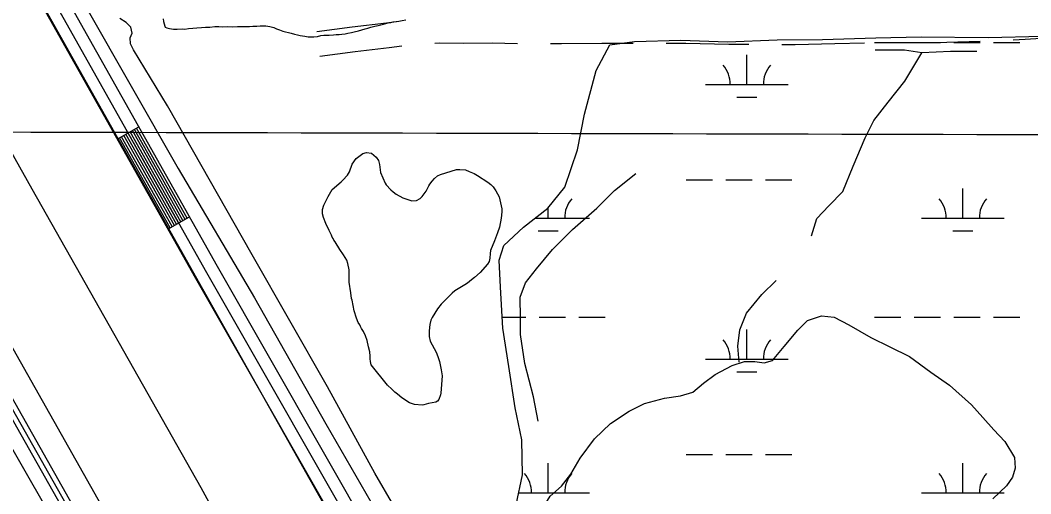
# Model space of a CAD drawing. Extents: x 3177185 to 3215018, y 812988 to 838321.
# Drawn here: x 3193094 to 3194317, y 823993 to 824566 of the extents above; entities that cross this region are included whole.
import ezdxf

# ---------------------------------------------------------------- set-up
doc = ezdxf.new("R2010")
doc.units = 0
for name, color, linetype in [('V-BORW-LINE', 7, 'Continuous'), ('V-GRID-MAJR', 7, 'Continuous'), ('V-LEVE-TOET', 7, 'Continuous'), ('V-RAIL-TRAK', 7, 'Continuous'), ('V-ROAD-CNTR', 7, 'Continuous'), ('V-SITE-VEGE', 7, 'Continuous'), ('V-SURV-LINE', 7, 'Continuous'), ('V-TOPO-SHOR', 7, 'Continuous'), ('V-WETL-SWMP', 7, 'Continuous')]:
    doc.layers.add(name, color=color, linetype=linetype)

msp = doc.modelspace()

# ---------------------------------------------------------------- linework, layer by layer
at = {"layer": 'V-BORW-LINE'}
msp.add_spline([(3194173.247, 823254.5), (3194133.753, 823323.055), (3194017.49, 823523.378), (3193991.776, 823555.578), (3193946.1950000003, 823648.5530000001), (3193888.349, 823652.404), (3193891.3880000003, 823658.064), (3193914.717, 823669.59), (3193992.991, 823701.792), (3194039.291, 823727.514), (3194160.185, 823798.25), (3194326.094, 823907.569), (3194436.699, 823987.308), (3194502.866, 824036.701), (3194535.541, 824045.142), (3194547.617, 824055.816), (3194568.208, 824150.5530000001), (3194657.4930000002, 824394.167), (3194690.262, 824441.243), (3194711.074, 824446.432), (3194734.657, 824446.417), (3194770.2060000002, 824392.5), (3194839.894, 824358.885), (3194843.7060000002, 824354.235), (3194822.896, 824352.583), (3194805.626, 824354.4670000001), (3194783.77, 824344.007), (3194808.026, 824310.559), (3194860.893, 824111.525), (3194890.333, 824049.01), (3194919.864, 824022.773), (3194936.84, 823993.699), (3194967.537, 823945.057), (3194990.2460000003, 823878.801), (3195044.429, 823786.792), (3195063.946, 823717.9720000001), (3195053.2460000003, 823688.777), (3195056.321, 823616.153), (3195008.599, 823396.165), (3194962.177, 823257.261), (3194949.552, 823254.703), (3194916.129, 823270.539), (3194892.624, 823394.366), (3194818.723, 823675.4), (3194764.79, 823725.028), (3194732.148, 823768.47), (3194627.677, 823861.204), (3194598.167, 823922.817), (3194572.906, 824011.131), (3194544.823, 824024.466), (3194532.1950000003, 824018.37), (3194535.703, 823972.381), (3194544.281, 823935.613), (3194590.577, 823765.299), (3194640.38, 823657.756), (3194680.807, 823529.895), (3194719.12, 823458.982), (3194750.6010000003, 823333.902), (3194793.901, 823142.503), (3194772.88, 823135.789), (3194752.395, 823099.733), (3194748.48, 823050.419), (3194776.15, 822932.346), (3194811.142, 822874.753), (3194830.791, 822797.1240000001), (3194831.051, 822768.894), (3194796.715, 822655.993), (3194757.396, 822451.954), (3194745.394, 822448.077), (3194718.15, 822363.4720000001), (3194698.859, 822349.8200000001), (3194685.268, 822355.863), (3194657.827, 822398.5380000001), (3194530.327, 822600.186), (3194493.971, 822692.808), (3194433.81, 822766.231), (3194343.336, 822945.868), (3194289.319, 823080.951), (3194253.8850000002, 823096.5800000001), (3194220.423, 823161.039), (3194213.3540000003, 823170.4770000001), (3194173.247, 823254.5)], degree=3, dxfattribs=at)
at = {"layer": 'V-GRID-MAJR'}
msp.add_spline([(3181368.912, 824461.486), (3186603.869, 824447.399), (3191838.828, 824434.0750000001), (3197073.789, 824421.511), (3202308.752, 824409.709), (3207543.717, 824398.669), (3212778.683, 824388.39), (3212778.684, 824388.39)], degree=3, dxfattribs=at)
at = {"layer": 'V-LEVE-TOET'}
msp.add_lwpolyline([(3192443.9620000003, 825569.056), (3192576.759, 825332.2270000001), (3192715.666, 825063.0530000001), (3192905.627, 824722.775), (3193107.897, 824362.329), (3193312.2770000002, 824000.415), (3193506.598, 823644.858), (3193758.434, 823202.424)], dxfattribs=at)
at = {"layer": 'V-RAIL-TRAK'}
msp.add_lwpolyline([(3193727.307, 822943), (3193577.661, 823206.018), (3193415.878, 823494.571), (3193219.921, 823842.66), (3193027.524, 824182.939), (3192797.072, 824592.348), (3192558.2, 825016.721), (3192352.2, 825381.723), (3192184.2600000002, 825679.875), (3191974.37, 826050.574), (3191871.696, 826233.868)], dxfattribs=at)
at = {"layer": 'V-ROAD-CNTR'}
for p, q in [((3193211.2025407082, 824422.4551276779), (3193237.347488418, 824437.1660982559)), ((3193272.4954181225, 824313.515345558), (3193298.64136583, 824328.225316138))]:
    msp.add_line(p, q, dxfattribs=at)
for points in [[(3193916.563129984, 823184.18160423), (3193721.801519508, 823525.566921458), (3193306.273350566, 824253.478465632), (3192602.8037575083, 825503.805964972), (3192579.729803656, 825544.838882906), (3192573.039817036, 825567.5398375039), (3192571.011821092, 825597.1447782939), (3192577.2848085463, 825631.177710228), (3192615.0547330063, 825721.314529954), (3192625.404712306, 825758.658455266), (3192631.441700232, 825785.74640109), (3192630.539702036, 825811.2653500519), (3192625.4077123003, 825832.879306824), (3192604.086754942, 825875.3222219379), (3192381.787199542, 826278.18041622), (3192358.90324531, 826315.4873416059), (3192335.441292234, 826340.866290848), (3192319.52832406, 826354.673263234), (3192289.447384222, 826371.647229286), (3192167.7486276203, 826420.939130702)], [(3192394.754173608, 826285.7294011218), (3192617.3607283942, 825882.315207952), (3192639.59768392, 825838.0482964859), (3192645.47767216, 825813.2823460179), (3192646.500670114, 825784.357403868), (3192639.9616831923, 825755.0214625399), (3192629.255704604, 825716.3935397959), (3192591.743779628, 825626.870718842), (3192586.1057909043, 825596.2847800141), (3192587.8927873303, 825570.2038321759), (3192593.63777584, 825550.7098711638), (3192615.87773136, 825511.1589502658), (3193319.323324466, 824260.87445084), (3193734.8294934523, 823533.00090659), (3193929.5921039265, 823191.6145893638)], [(3191892.325178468, 826207.063558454), (3193654.2206546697, 823085.5218015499)], [(3193712.7005377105, 823602.0227685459), (3193332.373298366, 824268.270436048), (3192628.9517052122, 825518.51193556), (3192607.5457480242, 825556.580859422), (3192602.745757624, 825572.867826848), (3192601.199760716, 825595.424781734), (3192606.2027507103, 825622.5637274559), (3192643.456676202, 825711.472549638), (3192654.5186540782, 825751.3844698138), (3192661.559639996, 825782.968406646), (3192660.415642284, 825815.2993419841), (3192653.7876555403, 825843.2172861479), (3192635.859691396, 825878.905214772)], [(3193452.6914473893, 824552.675586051), (3193495.559875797, 824558.321256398), (3193536.962347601, 824563.3584535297), (3193551.9080221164, 824565.1056448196)], [(3193595.66008705, 824538.7504348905), (3193601.5797740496, 824539.0559525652), (3193630.832844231, 824538.825512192), (3193664.8639858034, 824539.1064977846), (3193695.619477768, 824538.3603314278)], [(3193735.6128266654, 824538.1760520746), (3193748.912729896, 824538.2364207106), (3193797.908533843, 824538.8419610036), (3193835.607867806, 824538.8261000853)], [(3193875.6065325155, 824538.6431418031), (3193899.469637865, 824538.4620733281), (3193951.563717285, 824537.4794113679), (3193975.594435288, 824537.2396386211)], [(3194015.593872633, 824537.1420649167), (3194031.7705166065, 824537.1399806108), (3194079.842512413, 824538.1046125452), (3194115.5733497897, 824538.9626067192)], [(3194155.5679716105, 824539.396489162), (3194182.3273369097, 824539.3909823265), (3194215.310464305, 824539.7686747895), (3194255.546285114, 824541.0222576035)], [(3194295.503793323, 824542.8516131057), (3194310.2970988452, 824543.5612428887), (3194354.9800355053, 824546.4548848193), (3194395.37375607, 824547.6950100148)], [(3193456.608552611, 824522.932413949), (3193499.330124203, 824528.558743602), (3193540.515652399, 824533.5695464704), (3193555.8254815, 824535.3593084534)], [(3193282.952397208, 824319.3993337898), (3193221.659519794, 824428.340115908)], [(3193285.567391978, 824320.870330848), (3193224.2745145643, 824429.8111129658)], [(3193288.1823867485, 824322.3413279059), (3193226.889509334, 824431.282110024)], [(3193290.79638152, 824323.8123249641), (3193229.5035041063, 824432.7531070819)], [(3193293.4113762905, 824325.283322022), (3193232.118498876, 824434.2241041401)], [(3193296.0253710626, 824326.7543190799), (3193234.7324936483, 824435.6951011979)], [(3193275.109412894, 824314.9863426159), (3193213.8165354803, 824423.9271247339)], [(3193277.723407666, 824316.457339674), (3193216.430530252, 824425.3981217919)], [(3193280.338402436, 824317.928336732), (3193219.0455250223, 824426.86911885)]]:
    msp.add_lwpolyline(points, dxfattribs=at)
at = {"layer": 'V-SITE-VEGE'}
for points in [[(3193589.4050000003, 824197.7660000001), (3193588.579, 824190.0800000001), (3193588.5670000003, 824183.199), (3193590.1750000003, 824177.532), (3193597.435, 824164.5700000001), (3193599.448, 824159.305), (3193601.4590000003, 824153.233), (3193603.464, 824143.111), (3193604.664, 824135.827), (3193603.007, 824114.786), (3193602.598, 824112.7660000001), (3193600.5640000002, 824107.103), (3193598.9420000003, 824105.082), (3193596.917, 824103.872), (3193588.012, 824102.27), (3193582.343, 824100.6630000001), (3193580.3200000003, 824100.261), (3193571.014, 824101.089), (3193564.947, 824103.122), (3193555.649, 824109.211), (3193550.398, 824113.671), (3193547.167, 824116.1020000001), (3193543.531, 824119.7540000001), (3193538.2800000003, 824124.618), (3193518.497, 824148.938), (3193517.696, 824152.985), (3193517.2970000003, 824156.223), (3193517.303, 824159.459), (3193516.907, 824164.72), (3193515.302, 824170.792), (3193513.696, 824178.484), (3193511.683, 824184.153), (3193509.2660000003, 824189.419), (3193506.846, 824193.064), (3193505.6350000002, 824195.495), (3193504.83, 824197.5210000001), (3193502.811, 824200.357), (3193500.798, 824205.62), (3193497.982, 824214.529), (3193495.58, 824227.483), (3193494.773, 824229.506), (3193493.9760000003, 824236.388), (3193491.977, 824249.339), (3193492.006, 824264.314), (3193490.4, 824271.601), (3193489.194, 824275.648), (3193485.159, 824282.13), (3193480.721, 824288.6140000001), (3193475.073, 824297.93), (3193473.457, 824299.957), (3193472.6520000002, 824301.983), (3193471.4420000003, 824303.603), (3193470.637, 824306.03), (3193467.815, 824311.703), (3193463.784, 824320.208), (3193460.964, 824327.497), (3193459.758, 824331.951), (3193459.768, 824337.211), (3193461.398, 824342.47), (3193466.678, 824352.98), (3193471.5500000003, 824361.469), (3193482.0870000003, 824370.757), (3193484.115, 824372.7760000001), (3193489.792, 824378.834), (3193492.227, 824382.877), (3193495.481, 824392.179), (3193500.3510000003, 824399.0480000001), (3193508.455, 824405.104), (3193512.91, 824406.308), (3193518.978, 824405.4890000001), (3193524.633, 824400.621), (3193527.4590000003, 824396.5700000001), (3193528.665, 824391.712), (3193529.859, 824381.996), (3193535.499, 824369.039), (3193536.71, 824367.011), (3193542.364, 824360.933), (3193545.1920000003, 824358.498), (3193548.828, 824355.659), (3193556.913, 824351.192), (3193567.8310000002, 824347.53), (3193573.498, 824347.924), (3193577.954, 824350.346), (3193580.3850000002, 824352.767), (3193585.253, 824359.233), (3193588.504, 824365.7000000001), (3193589.72, 824367.7220000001), (3193592.561, 824371.359), (3193595.399, 824374.591), (3193599.0470000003, 824377.8200000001), (3193602.289, 824379.434), (3193621.722, 824385.468), (3193625.769, 824385.459), (3193632.646, 824385.042), (3193637.096, 824383.4180000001), (3193643.161, 824380.976), (3193647.203, 824378.541), (3193659.733, 824370.4230000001), (3193663.3680000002, 824367.585), (3193666.194, 824364.746), (3193669.424, 824359.884)], [(3193669.424, 824359.884), (3193673.457, 824352.593), (3193676.668, 824338.02), (3193676.66, 824334.378), (3193675.836, 824326.6900000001), (3193673.792, 824315.768), (3193671.3510000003, 824308.893), (3193667.691, 824299.189), (3193662.813, 824287.463), (3193662.404, 824283.821), (3193662.3910000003, 824278.157), (3193661.572, 824274.112), (3193659.545, 824270.88), (3193650.625, 824260.779), (3193643.734, 824254.721), (3193640.086, 824251.895), (3193635.225, 824247.858), (3193631.983, 824245.841), (3193619.83, 824238.581), (3193616.588, 824235.755), (3193603.208, 824222.424), (3193598.7460000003, 824216.768), (3193592.251, 824206.259), (3193590.627, 824203.0260000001), (3193589.4050000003, 824197.7660000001)]]:
    msp.add_lwpolyline(points, dxfattribs=at)
at = {"layer": 'V-SURV-LINE'}
for points in [[(3192530.8513585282, 825151.2019599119), (3193991.2674724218, 822560.8461892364)], [(3193965.131375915, 822546.1185111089), (3192504.7150828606, 825136.4745995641)]]:
    msp.add_lwpolyline(points, dxfattribs=at)
at = {"layer": 'V-TOPO-SHOR'}
for points in [[(3195564.015249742, 819660.7407383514), (3195052.0819714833, 820581.0702273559), (3194839.255777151, 820937.6979043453), (3194281.0270000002, 821921.388), (3194056.975711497, 822346.9524343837), (3193780.876864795, 822818.6212974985), (3193257.439467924, 823744.7028458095), (3192803.0267827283, 824538.4870300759), (3192509.671758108, 825084.9326641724), (3192365.870275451, 825332.2712143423), (3191974.730242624, 826039.7745090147)], [(3192480.9114615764, 825591.1138831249), (3192521.1758767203, 825596.8659424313), (3192561.4402918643, 825596.8659424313), (3192590.200588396, 825510.5850528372), (3193027.3570956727, 824751.3132244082), (3193700.3480345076, 823554.884888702), (3193890.165991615, 823215.5133896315), (3194810.4954806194, 821587.6806059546), (3194919.784607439, 821386.3585302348), (3195149.86697969, 820977.962319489), (3195149.86697969, 820885.9293705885), (3195144.1149203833, 820851.417014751), (3195103.8505052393, 820788.1443623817), (3195086.594327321, 820747.8799472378)], [(3193172.657, 824583.655), (3193284.892, 824386.836), (3193377.215, 824230.0260000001), (3193463.535, 824077.4550000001), (3193554.394, 823919.996)], [(3193648.1210000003, 823817.78), (3193642.114, 823821.2050000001), (3193632.23, 823835.684), (3193622.666, 823847.888), (3193605.662, 823878.1410000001), (3193569.054, 823938.655), (3193523.056, 824018.036), (3193465.894, 824122.296), (3193374.387, 824282.189), (3193272.034, 824462.905), (3193231.052, 824530.4130000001), (3193227.167, 824537.894), (3193227.017, 824545.044), (3193229.1410000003, 824550.563), (3193227.529, 824558.04), (3193222.0160000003, 824563.576), (3193214.387, 824568.628)], [(3193266.931, 824568.233), (3193267.086, 824564.983), (3193268.864, 824559.132), (3193269.349, 824557.991), (3193271.2970000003, 824557.34), (3193274.545, 824556.359), (3193279.256, 824555.5380000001), (3193283.804, 824555.527), (3193289.981, 824555.841), (3193293.0670000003, 824555.6730000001), (3193297.6180000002, 824556.316), (3193302.818, 824556.791), (3193307.3680000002, 824557.27), (3193313.381, 824557.586), (3193318.096, 824558.0650000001), (3193323.132, 824558.216), (3193329.47, 824558.692), (3193334.183, 824558.845), (3193338.731, 824558.513)], [(3193338.731, 824558.513), (3193345.232, 824558.6630000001), (3193350.593, 824558.491), (3193356.93, 824558.966), (3193362.617, 824558.956), (3193367.9790000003, 824558.784), (3193371.3910000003, 824558.7760000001), (3193375.454, 824559.093), (3193380.005, 824559.41), (3193384.392, 824559.728), (3193390.892, 824559.552), (3193395.764, 824558.73), (3193400.636, 824557.584), (3193404.046, 824556.115), (3193407.4560000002, 824554.809), (3193411.841, 824553.338), (3193414.9250000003, 824552.1950000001), (3193418.335, 824551.376), (3193421.583, 824550.559), (3193425.968, 824549.412), (3193429.216, 824548.595), (3193432.628, 824547.7760000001), (3193438.1520000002, 824546.952), (3193442.375, 824546.131), (3193443.673, 824546.1290000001), (3193445.948, 824546.125), (3193449.037, 824546.283), (3193453.5870000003, 824546.762), (3193457.489, 824547.89), (3193461.3880000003, 824548.372), (3193464.477, 824548.527), (3193467.563, 824548.198), (3193473.088, 824548.675), (3193476.177, 824548.9940000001), (3193479.914, 824549.312), (3193483.165, 824549.4670000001), (3193487.228, 824550.11), (3193490.316, 824550.5920000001), (3193494.703, 824551.397), (3193497.793, 824552.365), (3193503.157, 824553.656), (3193507.384, 824554.622), (3193511.124, 824555.914), (3193514.374, 824556.883), (3193518.278, 824558.1780000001), (3193522.828, 824559.142), (3193527.055, 824559.947), (3193530.305, 824560.7540000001), (3193533.396, 824561.723), (3193539.085, 824563.336), (3193542.174, 824563.8200000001), (3193545.262, 824564.301), (3193551.926, 824565.425), (3193556.151, 824566.23), (3193560.704, 824566.871)], [(3194051.419, 824305.268), (3194058.153, 824326.397), (3194072.636, 824341.714), (3194089.3540000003, 824359.165), (3194102.085, 824389.742), (3194116.339, 824424.15), (3194126.818, 824445.183), (3194144.259, 824467.0970000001), (3194164.563, 824492.66), (3194185.149, 824526.7880000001)], [(3194251.4450000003, 824528.414), (3194219.863, 824528.5650000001), (3194185.149, 824526.7880000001), (3194164.0160000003, 824530.015), (3194128.5100000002, 824530.087)], [(3193762.291, 824312.9500000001), (3193791.796, 824338.894), (3193812.9790000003, 824360.081), (3193838.849, 824380.638)], [(3193720.606, 824080.758), (3193715.092, 824110.4890000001), (3193704.469, 824150.757), (3193699.145, 824185.794), (3193699.45, 824205.518), (3193699.059, 824230.905), (3193705.196, 824248.317), (3193718.676, 824265.451), (3193738.182, 824288.585), (3193762.291, 824312.9500000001)], [(3193963.771, 824152.438), (3193962.382, 824171.714), (3193964.742, 824191.336), (3193972.811, 824211.482), (3193991.503, 824234.282), (3194008.665, 824251.0210000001)], [(3194035.058, 824191.0040000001), (3194046.768, 824202.933), (3194063.463, 824208.3420000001), (3194078.895, 824206.974), (3194096.541, 824197.392), (3194123.363, 824182.261), (3194146.358, 824170.884), (3194170.244, 824159.059), (3194195.899, 824140.363)], [(3193760.103, 824016.604), (3193771.384, 824035.942), (3193789.007, 824059.637), (3193808.403, 824077.9770000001), (3193830.827, 824093.0970000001), (3193849.58, 824102.4280000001), (3193873.681, 824108.535), (3193892.779, 824111.441), (3193907.865, 824115.959), (3193920.822, 824126.998), (3193934.8510000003, 824137.408), (3193955.481, 824148.072), (3193970.302, 824152.9500000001), (3193982.971, 824153.1020000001), (3193994.1180000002, 824151.473), (3194004.473, 824154.13), (3194018.514, 824171.14), (3194035.058, 824191.0040000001)], [(3194195.899, 824140.363), (3194218.44, 824124.26), (3194244.978, 824100.742), (3194258.865, 824085.458), (3194272.396, 824070.354), (3194285.393, 824056.231), (3194297.22, 824037.027), (3194298.0840000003, 824023.822), (3194294.853, 824013.123), (3194287.336, 824002.3420000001), (3194270.9790000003, 823986.585)], [(3193674.108, 823841.648), (3193675.1180000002, 823856.099), (3193683.6580000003, 823889.002), (3193695.497, 823920.559), (3193705.434, 823937.312), (3193717.691, 823954.149), (3193723.346, 823971.1780000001), (3193735.161, 823990.068), (3193748.923, 824001.9940000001), (3193760.103, 824016.604)]]:
    msp.add_lwpolyline(points, dxfattribs=at)
at = {"layer": 'V-WETL-SWMP'}
for p, q in [((3194127.830157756, 824539.3090321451), (3194159.830134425, 824539.3090321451)), ((3194175.830122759, 824539.3090321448), (3194207.8300994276, 824539.3090321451)), ((3194223.830087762, 824539.3090321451), (3194255.830064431, 824539.3090321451)), ((3194271.830052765, 824539.3090321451), (3194303.830029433, 824539.3090321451)), ((3193973.238189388, 824488.5670765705), (3193973.2382469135, 824524.5670450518)), ((3193923.2382258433, 824488.5670765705), (3194023.2381529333, 824488.5670765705)), ((3193961.2381734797, 824473.1360900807), (3193985.2381559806, 824473.136090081)), ((3193899.830058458, 824373.1351776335), (3193931.830035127, 824373.1351776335)), ((3193947.830023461, 824373.1351776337), (3193979.830000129, 824373.1351776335)), ((3193995.8299884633, 824373.1351776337), (3194027.8299651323, 824373.1351776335)), ((3194234.6737401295, 824326.7052182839), (3194234.673797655, 824362.7051867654)), ((3193732.7661060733, 824326.7052182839), (3193732.766126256, 824339.3356211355)), ((3193716.8523483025, 824326.7052182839), (3193782.7660696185, 824326.7052182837)), ((3194184.6737765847, 824326.7052182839), (3194284.6737036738, 824326.7052182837)), ((3193720.7660901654, 824311.2742317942), (3193744.7660726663, 824311.2742317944)), ((3194222.6737242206, 824311.2742317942), (3194246.6737067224, 824311.2742317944)), ((3193677.090386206, 824206.6343234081), (3193705.9219337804, 824206.6343234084)), ((3193721.921922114, 824206.6343234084), (3193753.921898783, 824206.6343234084)), ((3193769.9218871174, 824206.6343234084), (3193801.9218637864, 824206.6343234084)), ((3194127.8296261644, 824206.6343234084), (3194159.8296028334, 824206.6343234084)), ((3194175.8295911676, 824206.6343234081), (3194207.829567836, 824206.6343234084)), ((3194223.8295561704, 824206.6343234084), (3194255.8295328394, 824206.6343234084)), ((3194271.8295211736, 824206.6343234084), (3194303.829497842, 824206.6343234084)), ((3193973.2376577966, 824155.8923678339), (3193973.237715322, 824191.8923363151)), ((3193923.2376942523, 824155.8923678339), (3194023.237621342, 824155.8923678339)), ((3193961.237641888, 824140.4613813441), (3193985.237624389, 824140.4613813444)), ((3193899.8295268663, 824040.4604688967), (3193931.8295035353, 824040.4604688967)), ((3193947.829491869, 824040.4604688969), (3193979.829468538, 824040.4604688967)), ((3193995.829456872, 824040.4604688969), (3194027.829433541, 824040.4604688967)), ((3193732.765574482, 823994.030509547), (3193732.7656320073, 824030.0304780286)), ((3194234.6732085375, 823994.030509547), (3194234.6732660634, 824030.0304780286)), ((3193697.0492991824, 823994.030509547), (3193782.7655380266, 823994.0305095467)), ((3194184.673244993, 823994.030509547), (3194284.6731720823, 823994.0305095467))]:
    msp.add_line(p, q, dxfattribs=at)
msp.add_lwpolyline([(3193693.918, 823979.685), (3193701.842, 824015.979), (3193701.035, 824058.358), (3193692.994, 824097.183), (3193685.332, 824146.98), (3193677.842, 824193.566), (3193674.997, 824243.086), (3193673.458, 824276.009), (3193679.114, 824293.752), (3193702.889, 824315.74), (3193732.466, 824338.966), (3193752.947, 824364.1730000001), (3193768.293, 824409.285), (3193776.7660000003, 824452.537), (3193790.701, 824505.503), (3193807.446, 824536.5160000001), (3193837.252, 824540.56), (3193893.461, 824542.232), (3193949.751, 824540.156), (3194010.066, 824542.711), (3194065.023, 824542.958), (3194129.555, 824544.949), (3194184.157, 824546.1780000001), (3194265.162, 824545.3910000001), (3194331.096, 824547.221)], dxfattribs=at)
for centre, radius, start, end in [((3193917.9952943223, 824489.0418793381), 35.24628790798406, 359.2281800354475, 40.77183836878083), ((3194028.481085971, 824489.0418793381), 35.246287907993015, 139.2281768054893, 180.77183513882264), ((3193788.009002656, 824327.1800210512), 35.246287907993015, 139.2281768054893, 180.77183513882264), ((3194179.430845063, 824327.1800210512), 35.24628790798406, 359.2281800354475, 40.77183836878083), ((3194289.916636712, 824327.1800210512), 35.246287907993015, 139.2281768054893, 180.77183513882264), ((3193917.994762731, 824156.3671706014), 35.24628790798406, 359.2281800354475, 40.77183836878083), ((3194028.4805543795, 824156.3671706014), 35.246287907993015, 139.2281768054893, 180.77183513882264), ((3193677.522679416, 823994.5053123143), 35.24628790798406, 359.2281800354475, 40.77183836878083), ((3193788.0084710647, 823994.5053123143), 35.246287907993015, 139.2281768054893, 180.77183513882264), ((3194179.4303134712, 823994.5053123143), 35.24628790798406, 359.2281800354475, 40.77183836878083), ((3194289.916105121, 823994.5053123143), 35.246287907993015, 139.2281768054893, 180.77183513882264)]:
    msp.add_arc(centre, radius, start, end, dxfattribs=at)

doc.saveas('drawing.dxf')
